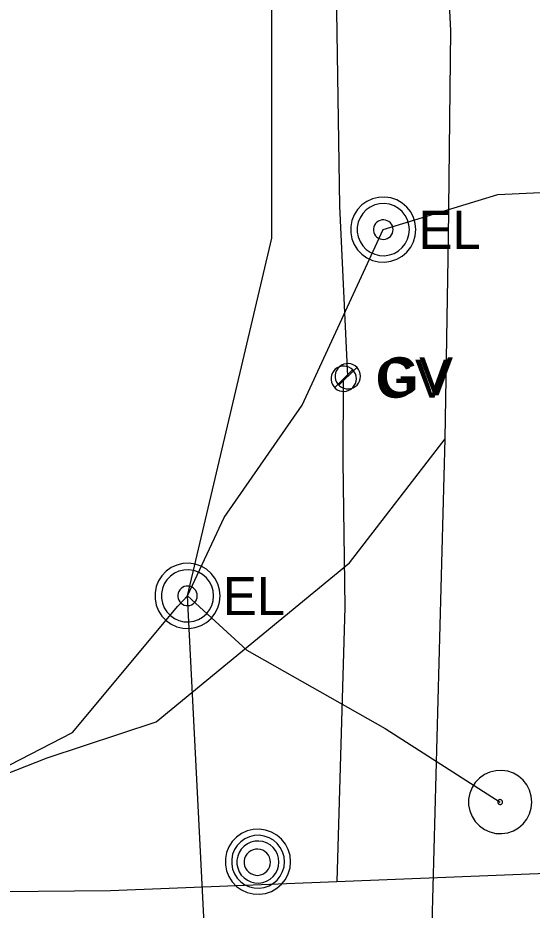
# Model space of a CAD drawing. Extents: x 600849 to 606371, y 330010 to 403088.
# Drawn here: x 601701.1 to 601753.1, y 402309.7 to 402400 of the extents above; entities that cross this region are included whole.
import ezdxf

# ---------------------------------------------------------------- set-up
doc = ezdxf.new("R2010")
doc.units = 0
for name, color, linetype in [('E_SIG', 7, 'Continuous'), ('E_UTL_E', 7, 'Continuous'), ('E_UTL_E_UG', 7, 'Continuous'), ('E_UTL_FO_UG', 7, 'Continuous'), ('E_UTL_G', 7, 'Continuous'), ('E_UTL_G_UG', 7, 'Continuous'), ('E_UTL_MH', 7, 'Continuous'), ('E_UTL_TV_UG', 7, 'Continuous')]:
    doc.layers.add(name, color=color, linetype=linetype)

msp = doc.modelspace()

# ---------------------------------------------------------------- linework, layer by layer
at = {"layer": 'E_SIG'}
for points in [[(601753.025, 402320.658), (601752.967, 402321.264), (601752.795, 402321.848), (601752.516, 402322.389), (601752.14, 402322.868), (601751.68, 402323.267), (601751.152, 402323.571), (601750.577, 402323.77), (601749.974, 402323.857), (601749.366, 402323.828), (601748.774, 402323.685), (601748.22, 402323.432), (601747.724, 402323.078), (601747.304, 402322.638), (601746.975, 402322.125), (601746.748, 402321.56), (601746.633, 402320.962), (601746.633, 402320.353), (601746.748, 402319.755), (601746.975, 402319.19), (601747.304, 402318.678), (601747.724, 402318.237), (601748.22, 402317.884), (601748.774, 402317.631), (601749.366, 402317.487), (601749.974, 402317.458), (601750.577, 402317.545), (601751.152, 402317.744), (601751.68, 402318.049), (601752.14, 402318.447), (601752.516, 402318.926), (601752.795, 402319.467), (601752.967, 402320.052), (601753.025, 402320.658)], [(601750.067, 402320.658), (601750.062, 402320.704), (601750.049, 402320.749), (601750.028, 402320.79), (601749.999, 402320.827), (601749.964, 402320.857), (601749.923, 402320.881), (601749.879, 402320.896), (601749.833, 402320.902), (601749.787, 402320.9), (601749.742, 402320.889), (601749.699, 402320.87), (601749.661, 402320.843), (601749.629, 402320.809), (601749.604, 402320.77), (601749.587, 402320.727), (601749.578, 402320.681), (601749.578, 402320.634), (601749.587, 402320.589), (601749.604, 402320.545), (601749.629, 402320.506), (601749.661, 402320.473), (601749.699, 402320.446), (601749.742, 402320.426), (601749.787, 402320.415), (601749.833, 402320.413), (601749.879, 402320.42), (601749.923, 402320.435), (601749.964, 402320.458), (601749.999, 402320.489), (601750.028, 402320.525), (601750.049, 402320.567), (601750.062, 402320.611), (601750.067, 402320.658)]]:
    msp.add_lwpolyline(points, dxfattribs=at)
at = {"layer": 'E_UTL_E'}
for points in [[(601741.298, 402378.568), (601741.239, 402379.193), (601741.062, 402379.795), (601740.774, 402380.353), (601740.387, 402380.846), (601739.912, 402381.256), (601739.369, 402381.57), (601738.776, 402381.775), (601738.155, 402381.865), (601737.529, 402381.835), (601736.919, 402381.687), (601736.348, 402381.426), (601735.837, 402381.062), (601735.404, 402380.608), (601735.065, 402380.081), (601734.832, 402379.498), (601734.713, 402378.882), (601734.713, 402378.255), (601734.832, 402377.639), (601735.065, 402377.056), (601735.404, 402376.528), (601735.837, 402376.074), (601736.348, 402375.711), (601736.919, 402375.45), (601737.529, 402375.302), (601738.155, 402375.272), (601738.776, 402375.361), (601739.369, 402375.567), (601739.912, 402375.88), (601740.387, 402376.291), (601740.774, 402376.784), (601741.062, 402377.342), (601741.239, 402377.944), (601741.298, 402378.568)], [(601741.298, 402378.568), (601741.239, 402379.193), (601741.062, 402379.795), (601740.774, 402380.353), (601740.387, 402380.846), (601739.912, 402381.256), (601739.369, 402381.57), (601738.776, 402381.775), (601738.155, 402381.865), (601737.529, 402381.835), (601736.919, 402381.687), (601736.348, 402381.426), (601735.837, 402381.062), (601735.404, 402380.608), (601735.065, 402380.081), (601734.832, 402379.498), (601734.713, 402378.882), (601734.713, 402378.255), (601734.832, 402377.639), (601735.065, 402377.056), (601735.404, 402376.528), (601735.837, 402376.074), (601736.348, 402375.711), (601736.919, 402375.45), (601737.529, 402375.302), (601738.155, 402375.272), (601738.776, 402375.361), (601739.369, 402375.567), (601739.912, 402375.88), (601740.387, 402376.291), (601740.774, 402376.784), (601741.062, 402377.342), (601741.239, 402377.944), (601741.298, 402378.568)], [(601740.638, 402378.568), (601740.59, 402379.068), (601740.449, 402379.55), (601740.219, 402379.996), (601739.909, 402380.39), (601739.53, 402380.719), (601739.095, 402380.97), (601738.621, 402381.134), (601738.124, 402381.205), (601737.622, 402381.182), (601737.135, 402381.063), (601736.678, 402380.855), (601736.269, 402380.564), (601735.923, 402380.2), (601735.652, 402379.778), (601735.465, 402379.312), (601735.37, 402378.819), (601735.37, 402378.317), (601735.465, 402377.825), (601735.652, 402377.359), (601735.923, 402376.936), (601736.269, 402376.573), (601736.678, 402376.282), (601737.135, 402376.074), (601737.622, 402375.955), (601738.124, 402375.931), (601738.621, 402376.003), (601739.095, 402376.167), (601739.53, 402376.418), (601739.909, 402376.747), (601740.219, 402377.141), (601740.449, 402377.587), (601740.59, 402378.069), (601740.638, 402378.568)], [(601740.638, 402378.568), (601740.59, 402379.068), (601740.449, 402379.55), (601740.219, 402379.996), (601739.909, 402380.39), (601739.53, 402380.719), (601739.095, 402380.97), (601738.621, 402381.134), (601738.124, 402381.205), (601737.622, 402381.182), (601737.135, 402381.063), (601736.678, 402380.855), (601736.269, 402380.564), (601735.923, 402380.2), (601735.652, 402379.778), (601735.465, 402379.312), (601735.37, 402378.819), (601735.37, 402378.317), (601735.465, 402377.825), (601735.652, 402377.359), (601735.923, 402376.936), (601736.269, 402376.573), (601736.678, 402376.282), (601737.135, 402376.074), (601737.622, 402375.955), (601738.124, 402375.931), (601738.621, 402376.003), (601739.095, 402376.167), (601739.53, 402376.418), (601739.909, 402376.747), (601740.219, 402377.141), (601740.449, 402377.587), (601740.59, 402378.069), (601740.638, 402378.568)], [(601738.988, 402378.568), (601738.97, 402378.756), (601738.917, 402378.936), (601738.831, 402379.104), (601738.715, 402379.252), (601738.572, 402379.375), (601738.409, 402379.469), (601738.232, 402379.53), (601738.045, 402379.557), (601737.857, 402379.548), (601737.674, 402379.504), (601737.503, 402379.426), (601737.35, 402379.317), (601737.22, 402379.18), (601737.118, 402379.022), (601737.048, 402378.847), (601737.013, 402378.662), (601737.013, 402378.474), (601737.048, 402378.289), (601737.118, 402378.115), (601737.22, 402377.956), (601737.35, 402377.82), (601737.503, 402377.711), (601737.674, 402377.633), (601737.857, 402377.588), (601738.045, 402377.58), (601738.232, 402377.606), (601738.409, 402377.668), (601738.572, 402377.762), (601738.715, 402377.885), (601738.831, 402378.033), (601738.917, 402378.2), (601738.97, 402378.381), (601738.988, 402378.568)], [(601738.988, 402378.568), (601738.97, 402378.756), (601738.917, 402378.936), (601738.831, 402379.104), (601738.715, 402379.252), (601738.572, 402379.375), (601738.409, 402379.469), (601738.232, 402379.53), (601738.045, 402379.557), (601737.857, 402379.548), (601737.674, 402379.504), (601737.503, 402379.426), (601737.35, 402379.317), (601737.22, 402379.18), (601737.118, 402379.022), (601737.048, 402378.847), (601737.013, 402378.662), (601737.013, 402378.474), (601737.048, 402378.289), (601737.118, 402378.115), (601737.22, 402377.956), (601737.35, 402377.82), (601737.503, 402377.711), (601737.674, 402377.633), (601737.857, 402377.588), (601738.045, 402377.58), (601738.232, 402377.606), (601738.409, 402377.668), (601738.572, 402377.762), (601738.715, 402377.885), (601738.831, 402378.033), (601738.917, 402378.2), (601738.97, 402378.381), (601738.988, 402378.568)], [(601721.508, 402341.517), (601721.449, 402342.142), (601721.272, 402342.744), (601720.984, 402343.302), (601720.597, 402343.795), (601720.122, 402344.206), (601719.579, 402344.519), (601718.986, 402344.724), (601718.365, 402344.814), (601717.739, 402344.784), (601717.129, 402344.636), (601716.558, 402344.375), (601716.047, 402344.011), (601715.614, 402343.557), (601715.275, 402343.03), (601715.042, 402342.447), (601714.923, 402341.831), (601714.923, 402341.204), (601715.042, 402340.588), (601715.275, 402340.005), (601715.614, 402339.478), (601716.047, 402339.023), (601716.558, 402338.66), (601717.129, 402338.399), (601717.739, 402338.251), (601718.365, 402338.221), (601718.986, 402338.31), (601719.579, 402338.516), (601720.122, 402338.829), (601720.597, 402339.24), (601720.984, 402339.733), (601721.272, 402340.291), (601721.449, 402340.893), (601721.508, 402341.517)], [(601721.508, 402341.517), (601721.449, 402342.142), (601721.272, 402342.744), (601720.984, 402343.302), (601720.597, 402343.795), (601720.122, 402344.206), (601719.579, 402344.519), (601718.986, 402344.724), (601718.365, 402344.814), (601717.739, 402344.784), (601717.129, 402344.636), (601716.558, 402344.375), (601716.047, 402344.011), (601715.614, 402343.557), (601715.275, 402343.03), (601715.042, 402342.447), (601714.923, 402341.831), (601714.923, 402341.204), (601715.042, 402340.588), (601715.275, 402340.005), (601715.614, 402339.478), (601716.047, 402339.023), (601716.558, 402338.66), (601717.129, 402338.399), (601717.739, 402338.251), (601718.365, 402338.221), (601718.986, 402338.31), (601719.579, 402338.516), (601720.122, 402338.829), (601720.597, 402339.24), (601720.984, 402339.733), (601721.272, 402340.291), (601721.449, 402340.893), (601721.508, 402341.517)], [(601720.848, 402341.517), (601720.801, 402342.017), (601720.659, 402342.499), (601720.429, 402342.945), (601720.119, 402343.339), (601719.74, 402343.668), (601719.305, 402343.919), (601718.831, 402344.083), (601718.334, 402344.154), (601717.833, 402344.131), (601717.345, 402344.012), (601716.888, 402343.804), (601716.479, 402343.513), (601716.133, 402343.149), (601715.862, 402342.727), (601715.675, 402342.261), (601715.58, 402341.768), (601715.58, 402341.267), (601715.675, 402340.774), (601715.862, 402340.308), (601716.133, 402339.886), (601716.479, 402339.522), (601716.888, 402339.231), (601717.345, 402339.023), (601717.833, 402338.904), (601718.334, 402338.88), (601718.831, 402338.952), (601719.305, 402339.116), (601719.74, 402339.367), (601720.119, 402339.696), (601720.429, 402340.09), (601720.659, 402340.536), (601720.801, 402341.018), (601720.848, 402341.517)], [(601720.848, 402341.517), (601720.801, 402342.017), (601720.659, 402342.499), (601720.429, 402342.945), (601720.119, 402343.339), (601719.74, 402343.668), (601719.305, 402343.919), (601718.831, 402344.083), (601718.334, 402344.154), (601717.833, 402344.131), (601717.345, 402344.012), (601716.888, 402343.804), (601716.479, 402343.513), (601716.133, 402343.149), (601715.862, 402342.727), (601715.675, 402342.261), (601715.58, 402341.768), (601715.58, 402341.267), (601715.675, 402340.774), (601715.862, 402340.308), (601716.133, 402339.886), (601716.479, 402339.522), (601716.888, 402339.231), (601717.345, 402339.023), (601717.833, 402338.904), (601718.334, 402338.88), (601718.831, 402338.952), (601719.305, 402339.116), (601719.74, 402339.367), (601720.119, 402339.696), (601720.429, 402340.09), (601720.659, 402340.536), (601720.801, 402341.018), (601720.848, 402341.517)], [(601719.198, 402341.517), (601719.18, 402341.705), (601719.127, 402341.885), (601719.041, 402342.053), (601718.925, 402342.201), (601718.782, 402342.324), (601718.62, 402342.418), (601718.442, 402342.48), (601718.255, 402342.506), (601718.067, 402342.497), (601717.884, 402342.453), (601717.713, 402342.375), (601717.56, 402342.266), (601717.43, 402342.129), (601717.328, 402341.971), (601717.258, 402341.796), (601717.223, 402341.612), (601717.223, 402341.423), (601717.258, 402341.239), (601717.328, 402341.064), (601717.43, 402340.905), (601717.56, 402340.769), (601717.713, 402340.66), (601717.884, 402340.582), (601718.067, 402340.538), (601718.255, 402340.529), (601718.442, 402340.555), (601718.62, 402340.617), (601718.782, 402340.711), (601718.925, 402340.834), (601719.041, 402340.982), (601719.127, 402341.15), (601719.18, 402341.33), (601719.198, 402341.517)], [(601719.198, 402341.517), (601719.18, 402341.705), (601719.127, 402341.885), (601719.041, 402342.053), (601718.925, 402342.201), (601718.782, 402342.324), (601718.62, 402342.418), (601718.442, 402342.48), (601718.255, 402342.506), (601718.067, 402342.497), (601717.884, 402342.453), (601717.713, 402342.375), (601717.56, 402342.266), (601717.43, 402342.129), (601717.328, 402341.971), (601717.258, 402341.796), (601717.223, 402341.612), (601717.223, 402341.423), (601717.258, 402341.239), (601717.328, 402341.064), (601717.43, 402340.905), (601717.56, 402340.769), (601717.713, 402340.66), (601717.884, 402340.582), (601718.067, 402340.538), (601718.255, 402340.529), (601718.442, 402340.555), (601718.62, 402340.617), (601718.782, 402340.711), (601718.925, 402340.834), (601719.041, 402340.982), (601719.127, 402341.15), (601719.18, 402341.33), (601719.198, 402341.517)]]:
    msp.add_lwpolyline(points, dxfattribs=at)
at = {"layer": 'E_UTL_E_UG'}
for points in [[(601700.258, 402324.408), (601706.571, 402327.686), (601717.215, 402340.488), (601718.207, 402341.516), (601721.908, 402349.446), (601729.787, 402360.792), (601737.997, 402378.567), (601749.57, 402382.119), (601799.211, 402384.462), (601811.937, 402385.795), (601845.874, 402390.388), (601850.497, 402390.388), (601850.497, 402385.148), (601854.409, 402370.399), (601864.594, 402349.069), (601880.479, 402337.582), (601886.735, 402335.445), (601908.987, 402326.604), (601922.531, 402319.034), (601922.911, 402315.908)], [(601718.207, 402341.516), (601724.214, 402336.025), (601738.183, 402328.099), (601749.821, 402320.657)]]:
    msp.add_lwpolyline(points, dxfattribs=at)
at = {"layer": 'E_UTL_FO_UG'}
msp.add_lwpolyline([(601725.693, 402194.265), (601718.207, 402341.516), (601726.731, 402377.715), (601726.731, 402572.483)], dxfattribs=at)
at = {"layer": 'E_UTL_G'}
for points in [[(601735.277, 402363.487), (601735.254, 402363.73), (601735.185, 402363.964), (601735.073, 402364.181), (601734.922, 402364.373), (601734.738, 402364.533), (601734.527, 402364.655), (601734.296, 402364.734), (601734.055, 402364.769), (601733.811, 402364.758), (601733.574, 402364.7), (601733.352, 402364.599), (601733.153, 402364.457), (601732.985, 402364.281), (601732.853, 402364.075), (601732.762, 402363.849), (601732.716, 402363.609), (601732.716, 402363.365), (601732.762, 402363.126), (601732.853, 402362.899), (601732.985, 402362.694), (601733.153, 402362.517), (601733.352, 402362.376), (601733.574, 402362.275), (601733.811, 402362.217), (601734.055, 402362.205), (601734.296, 402362.24), (601734.527, 402362.32), (601734.738, 402362.442), (601734.922, 402362.602), (601735.073, 402362.793), (601735.185, 402363.01), (601735.254, 402363.244), (601735.277, 402363.487)], [(601735.699, 402363.727), (601735.676, 402363.97), (601735.607, 402364.204), (601735.495, 402364.421), (601735.344, 402364.613), (601735.16, 402364.773), (601734.949, 402364.895), (601734.718, 402364.974), (601734.477, 402365.009), (601734.233, 402364.998), (601733.996, 402364.94), (601733.774, 402364.839), (601733.575, 402364.697), (601733.407, 402364.521), (601733.275, 402364.315), (601733.184, 402364.089), (601733.138, 402363.849), (601733.138, 402363.605), (601733.184, 402363.366), (601733.275, 402363.139), (601733.407, 402362.934), (601733.575, 402362.757), (601733.774, 402362.616), (601733.996, 402362.515), (601734.233, 402362.457), (601734.477, 402362.445), (601734.718, 402362.48), (601734.949, 402362.56), (601735.16, 402362.682), (601735.344, 402362.842), (601735.495, 402363.033), (601735.607, 402363.25), (601735.676, 402363.484), (601735.699, 402363.727)], [(601733.086, 402362.58), (601734.901, 402364.395)], [(601733.508, 402362.82), (601735.323, 402364.635)]]:
    msp.add_lwpolyline(points, dxfattribs=at)
at = {"layer": 'E_UTL_G_UG'}
for points in [[(601733.353, 402312.619), (601734.135, 402340.379), (601733.946, 402355.131), (601733.994, 402363.487), (601734.416, 402363.727), (601733.616, 402380.957), (601732.97, 402422.652), (601732.586, 402458.704), (601732.376, 402493.987), (601765.159, 402494.417), (601805.626, 402496.615), (601837.644, 402498.051), (601865.376, 402498.924), (601866.249, 402498.976), (601882.577, 402503.026)], [(601641.624, 402311.477), (601670.258, 402311.346), (601710.416, 402311.708), (601756.181, 402313.533), (601813.189, 402313.843), (601848.379, 402311.776), (601901.35, 402312.796), (601945.849, 402312.871), (601970.762, 402313.608)]]:
    msp.add_lwpolyline(points, dxfattribs=at)
at = {"layer": 'E_UTL_MH'}
for points in [[(601728.63, 402314.62), (601728.571, 402315.244), (601728.394, 402315.846), (601728.106, 402316.404), (601727.719, 402316.897), (601727.245, 402317.308), (601726.701, 402317.621), (601726.108, 402317.827), (601725.487, 402317.916), (601724.861, 402317.886), (601724.251, 402317.738), (601723.68, 402317.477), (601723.169, 402317.114), (601722.736, 402316.659), (601722.397, 402316.132), (601722.164, 402315.549), (601722.045, 402314.933), (601722.045, 402314.306), (601722.164, 402313.69), (601722.397, 402313.107), (601722.736, 402312.58), (601723.169, 402312.126), (601723.68, 402311.762), (601724.251, 402311.501), (601724.861, 402311.353), (601725.487, 402311.323), (601726.108, 402311.413), (601726.701, 402311.618), (601727.245, 402311.931), (601727.719, 402312.342), (601728.106, 402312.835), (601728.394, 402313.393), (601728.571, 402313.995), (601728.63, 402314.62)], [(601728.015, 402314.615), (601727.966, 402315.122), (601727.823, 402315.61), (601727.59, 402316.062), (601727.275, 402316.462), (601726.891, 402316.796), (601726.45, 402317.05), (601725.969, 402317.216), (601725.465, 402317.289), (601724.957, 402317.265), (601724.463, 402317.145), (601724, 402316.933), (601723.585, 402316.638), (601723.234, 402316.27), (601722.959, 402315.842), (601722.77, 402315.369), (601722.673, 402314.87), (601722.673, 402314.361), (601722.77, 402313.861), (601722.959, 402313.389), (601723.234, 402312.96), (601723.585, 402312.592), (601724, 402312.297), (601724.463, 402312.086), (601724.957, 402311.966), (601725.465, 402311.941), (601725.969, 402312.014), (601726.45, 402312.18), (601726.891, 402312.435), (601727.275, 402312.768), (601727.59, 402313.168), (601727.823, 402313.62), (601727.966, 402314.109), (601728.015, 402314.615)], [(601727.452, 402314.587), (601727.413, 402314.989), (601727.299, 402315.378), (601727.114, 402315.738), (601726.864, 402316.056), (601726.558, 402316.321), (601726.207, 402316.523), (601725.825, 402316.656), (601725.424, 402316.713), (601725.02, 402316.694), (601724.626, 402316.599), (601724.258, 402316.43), (601723.928, 402316.196), (601723.649, 402315.903), (601723.43, 402315.562), (601723.28, 402315.186), (601723.203, 402314.789), (601723.203, 402314.384), (601723.28, 402313.987), (601723.43, 402313.611), (601723.649, 402313.27), (601723.928, 402312.978), (601724.258, 402312.743), (601724.626, 402312.575), (601725.02, 402312.479), (601725.424, 402312.46), (601725.825, 402312.517), (601726.207, 402312.65), (601726.558, 402312.852), (601726.864, 402313.117), (601727.114, 402313.435), (601727.299, 402313.795), (601727.413, 402314.184), (601727.452, 402314.587)], [(601726.596, 402314.571), (601726.572, 402314.823), (601726.501, 402315.066), (601726.385, 402315.291), (601726.228, 402315.49), (601726.037, 402315.656), (601725.818, 402315.783), (601725.578, 402315.866), (601725.328, 402315.902), (601725.075, 402315.89), (601724.829, 402315.83), (601724.598, 402315.725), (601724.392, 402315.578), (601724.217, 402315.395), (601724.08, 402315.181), (601723.986, 402314.946), (601723.938, 402314.698), (601723.938, 402314.445), (601723.986, 402314.196), (601724.08, 402313.961), (601724.217, 402313.748), (601724.392, 402313.565), (601724.598, 402313.418), (601724.829, 402313.312), (601725.075, 402313.253), (601725.328, 402313.241), (601725.578, 402313.277), (601725.818, 402313.36), (601726.037, 402313.486), (601726.228, 402313.652), (601726.385, 402313.851), (601726.501, 402314.076), (601726.572, 402314.319), (601726.596, 402314.571)]]:
    msp.add_lwpolyline(points, dxfattribs=at)
at = {"layer": 'E_UTL_TV_UG'}
for points in [[(601616.049, 402317.902), (601665.838, 402317.902), (601679.721, 402317.985), (601690.357, 402319.765), (601704.009, 402325.143), (601715.034, 402328.758), (601734.58, 402344.845), (601744.258, 402357.408), (601744.602, 402377.691), (601744.816, 402398.71), (601741.997, 402454.965), (601740.261, 402491.539), (601739.065, 402521.883), (601738.489, 402542.77), (601737.153, 402571.347), (601728.061, 402572.054), (601726.731, 402572.483)], [(601725.518, 402176.591), (601734.23, 402175.617), (601735.592, 402183.235), (601736.854, 402207.047), (601737.26, 402211.295), (601739.774, 402229.566), (601742.837, 402304.524), (601744.258, 402357.408)]]:
    msp.add_lwpolyline(points, dxfattribs=at)

# ---------------------------------------------------------------- texts
at = {"layer": 'E_UTL_E'}
for p in [(601741.562, 402376.623), (601741.562, 402376.623), (601721.772, 402339.572), (601721.772, 402339.572)]:
    msp.add_text('EL', height=3.8491, dxfattribs=at).set_placement(p)
at = {"layer": 'E_UTL_G'}
for p in [(601737.624, 402361.802), (601737.202, 402361.562)]:
    msp.add_text('GV', height=3.85, dxfattribs=at).set_placement(p)

doc.saveas('drawing.dxf')
